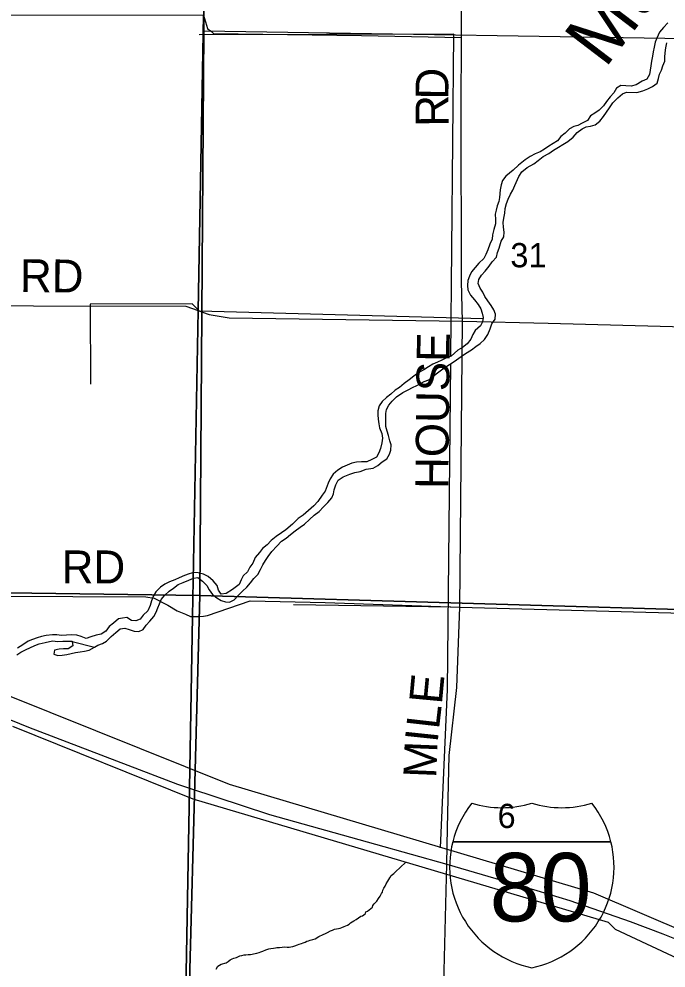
# Model space of a CAD drawing. Extents: x 1588073 to 2013523, y 1090242 to 1357120.
# Drawn here: x 1779612 to 1785512, y 1246602 to 1255259 of the extents above; entities that cross this region are included whole.
import ezdxf

# ---------------------------------------------------------------- set-up
doc = ezdxf.new("R2010")
doc.units = 0
for name, color, linetype in [('GM_X_County_Road', 7, 'Continuous'), ('GM_X_County_Road_Text', 7, 'Continuous'), ('GM_X_Interstate_Location', 7, 'Continuous'), ('GM_X_Interstate_Route', 7, 'Continuous'), ('GM_X_Interstate_Shield', 7, 'Continuous'), ('GM_X_Major_River', 7, 'Continuous'), ('GM_X_Major_River_Text', 7, 'Continuous'), ('GM_X_Minor_River', 7, 'Continuous'), ('GM_X_Section', 7, 'Continuous'), ('GM_X_Section_Text', 7, 'Continuous'), ('GM_X_Township', 7, 'Continuous'), ('GM_X_Township_Road', 7, 'Continuous'), ('GM_X_Township_Road_Text', 7, 'Continuous')]:
    doc.layers.add(name, color=color, linetype=linetype)

msp = doc.modelspace()

# ---------------------------------------------------------------- linework, layer by layer
at = {"layer": 'GM_X_County_Road'}
for points in [[(1783630.9, 1249895), (1783656.7, 1252504.2), (1783646.4, 1252864), (1783643.5, 1254434.9), (1783648, 1255089.7), (1783649.9, 1257709.3), (1783657.7, 1260404.7)], [(1770730.5, 1255350.2), (1776023.4, 1255304.1), (1781293.1, 1255294.3), (1781331.2, 1255171.2), (1781352.5, 1255154.6), (1781353.5, 1255153.9)], [(1781353.5, 1255153.9), (1781386.7, 1255128.2), (1782733.9, 1255109.7), (1783648, 1255089.7)], [(1783454.6, 1244777.1), (1783483.6, 1246333.5), (1783512.5, 1247549.2), (1783520.4, 1247879.8), (1783535, 1248540.5), (1783603.1, 1249160.2), (1783630.9, 1249895)]]:
    msp.add_lwpolyline(points, dxfattribs=at)
at = {"layer": 'GM_X_Interstate_Route'}
msp.add_lwpolyline([(1775912, 1250336.4), (1775995.2, 1250304.9), (1776044.4, 1250282.7), (1776140.2, 1250245.5), (1776189.4, 1250223.2), (1776287.9, 1250186), (1776876, 1249948.1), (1776925.3, 1249925.8), (1779696.8, 1248797.8), (1781057.5, 1248278.5), (1781165.4, 1248243.1), (1781896.6, 1248003), (1782863.3, 1247733.2), (1783512.5, 1247549.2), (1784333.9, 1247310.2), (1784635, 1247216.8), (1785185.2, 1247026.8), (1785483.5, 1246915.2), (1785970.6, 1246718.4)], dxfattribs=at)
at = {"layer": 'GM_X_Interstate_Shield'}
for p, q in [((1783567.1, 1247753.6), (1785009.9, 1247753.6)), ((1785009.9, 1247753.6), (1783567.1, 1247753.6)), ((1785009.9, 1247753.6), (1783567.1, 1247753.6))]:
    msp.add_line(p, q, dxfattribs=at)
for centre, start, end in [((1784476, 1247523.7), 141.66896, 165.80665), ((1784014.5, 1249001.7), 253.00908, 286.99093), ((1784562.4, 1249001.7), 253.00908, 286.99093), ((1784101, 1247523.7), 14.19335, 38.33104), ((1784476, 1247523.7), 165.80665, 258.46304), ((1784101, 1247523.7), 281.53696, 14.19335)]:
    msp.add_arc(centre, 937.5, start, end, dxfattribs=at)
at = {"layer": 'GM_X_Major_River'}
msp.add_line((1780096.7, 1249580.5), (1780300.8, 1249529.6), dxfattribs=at)
for points in [[(1785529.6, 1255224.5), (1785488.5, 1255181.5), (1785453.4, 1255140.2), (1785427.9, 1255084.7), (1785412.9, 1255047), (1785403.7, 1255001.1), (1785394.6, 1254959.2), (1785389.6, 1254921.2), (1785380.4, 1254873.3), (1785373.3, 1254833.4), (1785368.2, 1254791.4), (1785361.2, 1254753.4), (1785338.1, 1254711.9), (1785295.6, 1254690.9), (1785238.7, 1254658.3), (1785194.4, 1254645.4), (1785146.5, 1254650.6), (1785100.5, 1254651.8), (1785059.9, 1254628.8), (1785036.8, 1254587.2), (1785003.8, 1254550), (1784968.7, 1254506.7), (1784941.6, 1254467.3), (1784902.6, 1254428.2), (1784863.9, 1254401.1)], [(1784910, 1254327.7), (1784943.1, 1254371), (1784968.1, 1254410.5), (1784997.2, 1254449.8), (1785026.3, 1254493.2), (1785073.6, 1254540.2), (1785114.6, 1254577.2), (1785153, 1254592.3), (1785246.9, 1254589.9), (1785299.3, 1254604.6), (1785345.8, 1254621.4), (1785388.3, 1254642.4), (1785431.2, 1254675.4), (1785444.3, 1254717.2), (1785453.3, 1254755.1), (1785472.3, 1254792.7), (1785483.3, 1254832.6), (1785502.4, 1254874.2), (1785501.4, 1254912.3), (1785504.4, 1254950.4), (1785509.6, 1254996.4), (1785518.8, 1255042.3)], [(1784863.9, 1254401.1), (1784823.2, 1254376.1), (1784796.1, 1254332.6), (1784747.4, 1254307.8), (1784708.9, 1254288.7), (1784670.6, 1254277.7), (1784632.1, 1254258.6), (1784593, 1254217.5), (1784552.2, 1254186.4), (1784523.2, 1254149.1), (1784484.5, 1254124), (1784443.8, 1254098.9), (1784403.1, 1254071.9), (1784364.5, 1254048.8), (1784320, 1254029.9), (1784273.3, 1254005), (1784226.5, 1253974.1), (1784167.2, 1253925.5), (1784118, 1253880.6), (1784052.6, 1253826.1), (1784019.6, 1253786.8), (1784008.5, 1253745), (1783999.3, 1253701.1), (1783993.5, 1253631), (1783988.5, 1253593.1), (1783971.5, 1253555.4), (1783962.4, 1253515.5), (1783955.4, 1253477.6), (1783956.2, 1253429.4), (1783957.1, 1253389.2), (1783941.8, 1253339.5), (1783930.6, 1253291.6), (1783925.5, 1253249.6), (1783906.3, 1253204), (1783886.9, 1253152.3), (1783869.8, 1253110.7), (1783850.8, 1253073), (1783805.7, 1253032.1), (1783770.7, 1252992.8), (1783737.6, 1252951.6), (1783720.6, 1252913.9), (1783703.6, 1252874.2), (1783700.4, 1252828.1), (1783705.3, 1252787.9), (1783730, 1252739.1), (1783764.9, 1252696.1), (1783799.9, 1252655.1), (1783824.8, 1252614.3), (1783835.8, 1252575.9), (1783844.7, 1252535.6), (1783839.7, 1252497.6), (1783820.8, 1252460), (1783771.7, 1252419.1), (1783750.7, 1252381.5), (1783731.5, 1252337.9), (1783698.4, 1252296.6), (1783655.6, 1252263.6), (1783612.9, 1252238.6), (1783551.5, 1252184), (1783511, 1252167), (1783468.5, 1252148.1), (1783428, 1252129), (1783385.5, 1252110.1), (1783346.9, 1252087), (1783302.2, 1252060), (1783259.4, 1252033.1), (1783212.6, 1252002.1), (1783169.7, 1251969.1), (1783124.8, 1251934.2), (1783081.8, 1251897.2), (1783043.2, 1251872.1), (1783002.2, 1251837), (1782963.5, 1251807.9), (1782924.5, 1251770.8), (1782897.4, 1251729.4), (1782884.2, 1251685.6), (1782883.2, 1251647.5), (1782886.2, 1251607.3), (1782893.1, 1251567), (1782900.1, 1251528.7), (1782920.8, 1251478), (1782925.7, 1251435.8), (1782920.6, 1251393.8), (1782907.2, 1251340), (1782894.2, 1251302.2), (1782871.1, 1251260.7), (1782828.5, 1251239.7), (1782784, 1251220.8), (1782734, 1251220), (1782689.9, 1251217.2), (1782645.6, 1251206.3), (1782560.7, 1251172.3), (1782517.9, 1251143.3), (1782477, 1251106.3), (1782449.9, 1251064.8), (1782430.8, 1251025.2), (1782402.9, 1250951.7), (1782375.9, 1250914.3), (1782336.4, 1250859.1), (1782299.4, 1250817.9), (1782252.3, 1250777)], [(1782303.1, 1250731.6), (1782348, 1250766.6), (1782387.1, 1250807.7), (1782428.2, 1250848.7), (1782463.3, 1250890), (1782480.3, 1250927.6), (1782487.3, 1250965.6), (1782500.4, 1251009.4), (1782523.5, 1251050.9), (1782568.3, 1251081.9), (1782629.1, 1251108.4), (1782673.4, 1251121.3), (1782723.7, 1251132.1), (1782776.2, 1251152.8), (1782842.5, 1251161.1), (1782885.2, 1251186.1), (1782924, 1251219.2), (1782964.8, 1251248.2), (1782991.9, 1251289.7), (1783002.9, 1251327.5), (1783006.1, 1251373.6), (1782993.1, 1251412), (1782980.4, 1251460.5), (1782969.4, 1251498.9), (1782958.5, 1251541.3), (1782957.6, 1251583.4), (1782956.6, 1251621.6), (1782957.6, 1251659.6), (1782964.6, 1251697.6), (1782985.6, 1251735.1), (1783014.6, 1251774.5), (1783053.6, 1251813.6), (1783110.7, 1251852.3), (1783161.3, 1251875.1), (1783199.9, 1251898.2), (1783238.4, 1251917.2), (1783307.3, 1251951.6), (1783347.8, 1251968.6), (1783386.5, 1251997.7), (1783427.5, 1252032.8), (1783466.2, 1252059.8), (1783513.1, 1252092.7), (1783561.9, 1252123.6), (1783602.6, 1252150.6), (1783643.4, 1252181.7), (1783684.1, 1252208.7), (1783739, 1252241.4), (1783777.8, 1252270.5), (1783816.5, 1252297.6), (1783855.5, 1252334.7), (1783886.7, 1252380.1), (1783910, 1252431.6), (1783925.2, 1252477.4), (1783954.4, 1252520.7), (1783957.6, 1252566.8), (1783940.7, 1252607.4), (1783917.7, 1252646.1), (1783886.7, 1252687), (1783859.8, 1252727.8), (1783840.8, 1252766.4), (1783817.8, 1252805.1), (1783798.8, 1252845.7), (1783805.8, 1252883.6), (1783830.8, 1252921.1), (1783861.8, 1252958.4), (1783899, 1253003.6), (1783928.1, 1253045), (1783965.2, 1253086.1), (1783976.3, 1253130), (1783989.3, 1253167.8), (1784009, 1253231.5), (1784034.1, 1253272.9), (1784035.2, 1253315.1), (1784030.4, 1253359.3), (1784027.5, 1253401.5), (1784032.6, 1253443.5), (1784041.7, 1253487.4), (1784044.8, 1253529.4), (1784056, 1253575.3), (1784073.1, 1253617), (1784094.3, 1253660.6), (1784115.3, 1253698.1), (1784134.4, 1253739.8), (1784168.6, 1253823.1), (1784197.6, 1253864.5), (1784246.7, 1253905.4), (1784305.6, 1253938), (1784346.4, 1253967), (1784391.3, 1254004), (1784442.1, 1254032.8), (1784486.9, 1254063.7), (1784531.6, 1254088.7), (1784572.3, 1254113.7), (1784617, 1254140.6), (1784664.1, 1254181.6), (1784703.2, 1254222.7), (1784746.1, 1254257.7), (1784784.5, 1254274.8), (1784822.7, 1254281.8), (1784865, 1254292.8), (1784910, 1254327.7)], [(1782252.3, 1250777), (1782203.1, 1250732.1), (1782158.3, 1250701.2), (1782107, 1250652.4), (1782043.6, 1250599.8), (1782004.8, 1250570.7), (1781958, 1250539.8), (1781911, 1250500.9), (1781873.9, 1250461.8), (1781833, 1250428.7), (1781804.1, 1250391.3), (1781764.9, 1250346.2), (1781743.6, 1250296.6), (1781716.5, 1250257.2), (1781695.5, 1250217.6), (1781654.5, 1250180.5), (1781637.5, 1250142.8), (1781618.4, 1250101.2), (1781559.2, 1250054.6), (1781500.2, 1250018), (1781454, 1250011.1), (1781431, 1250049.8), (1781418.1, 1250092.3), (1781381.3, 1250135.4), (1781336.3, 1250174.6), (1781294.8, 1250193.7), (1781245.1, 1250207.1), (1781207.2, 1250210), (1781162.9, 1250199.1), (1781120.4, 1250182.2), (1781071.9, 1250161.3), (1781031.3, 1250142.3), (1780982.8, 1250123.5), (1780942.3, 1250102.5), (1780901.6, 1250075.4), (1780858.5, 1250034.4), (1780837.5, 1249996.8), (1780820.3, 1249951.1), (1780809.2, 1249909.3), (1780785.9, 1249861.7), (1780742.9, 1249820.7), (1780715.9, 1249783.3), (1780677.5, 1249768.2), (1780637.5, 1249771.3), (1780594.2, 1249798.4), (1780556.1, 1249793.4), (1780517.9, 1249786.4), (1780474.9, 1249747.3), (1780434.1, 1249718.3), (1780404.9, 1249674.9), (1780362.2, 1249647.9), (1780315.9, 1249637.1), (1780267.6, 1249624.3), (1780223.2, 1249609.3), (1780179.6, 1249626.5), (1780140, 1249639.6), (1780088, 1249642.9), (1780043.9, 1249638), (1779999.8, 1249635.1), (1779958, 1249642.2), (1779915.9, 1249641.3), (1779859.8, 1249636.7), (1779815.5, 1249625.8), (1779777.2, 1249612.8), (1779734.8, 1249597.8), (1779696.4, 1249582.7), (1779647.5, 1249549.9), (1779598.7, 1249521)], [(1780300.8, 1249529.6), (1780331.6, 1249546.4), (1780372, 1249561.4), (1780410.6, 1249584.5), (1780451.7, 1249625.6), (1780494.6, 1249662.6), (1780535.5, 1249695.6), (1780577.7, 1249702.6), (1780617.4, 1249689.5), (1780661, 1249674.4), (1780704.9, 1249671.2), (1780743.4, 1249690.3), (1780772.5, 1249729.7), (1780805.5, 1249766.9), (1780842.5, 1249808.1), (1780863.6, 1249847.7), (1780876.6, 1249887.5), (1780891.6, 1249925.2), (1780908.6, 1249962.9), (1780941.7, 1250002.2), (1780980.7, 1250041.3), (1781019.4, 1250066.4), (1781064.2, 1250099.3), (1781108.7, 1250118.3), (1781161.3, 1250141), (1781203.8, 1250157.9), (1781242, 1250165), (1781285.1, 1250129.8), (1781324.1, 1250092.7), (1781347.1, 1250052), (1781376, 1250009.1), (1781415.1, 1249978), (1781456.6, 1249954.9), (1781494.2, 1249941.9), (1781532.2, 1249940.9), (1781572.8, 1249961.9), (1781613.8, 1250003), (1781650.8, 1250040.2), (1781689.8, 1250077.3), (1781722.8, 1250116.6), (1781753.8, 1250153.9), (1781788.9, 1250193.1), (1781814, 1250236.6), (1781835.2, 1250280.2), (1781858.2, 1250319.7), (1781885.2, 1250357.1), (1781918.3, 1250400.4), (1781963.6, 1250449.4), (1782004.9, 1250496.5), (1782047.6, 1250523.5), (1782088.5, 1250556.6), (1782131.3, 1250589.6), (1782176.2, 1250622.5), (1782214.9, 1250649.6), (1782262.1, 1250692.5), (1782303.1, 1250731.6)], [(1779591.1, 1249459), (1779629.8, 1249484.1), (1779670.3, 1249505.2), (1779755.4, 1249545.1), (1779795.8, 1249560.1), (1779850.1, 1249572.8), (1779916.5, 1249587.1), (1779964.4, 1249581.9), (1780010.5, 1249584.7), (1780096.5, 1249582.5), (1780096.7, 1249580.5)], [(1780096.7, 1249580.5), (1780101.4, 1249542.3), (1780060.6, 1249513.2), (1780016.7, 1249514.3), (1779976.6, 1249511.4), (1779934.3, 1249502.4), (1779929.3, 1249464.4), (1779967, 1249453.4), (1780005.1, 1249456.5), (1780049.3, 1249461.3), (1780087.5, 1249470.4), (1780127.8, 1249481.4), (1780170, 1249486.3), (1780210.1, 1249493.3), (1780252.4, 1249502.3), (1780300.8, 1249529.6)]]:
    msp.add_lwpolyline(points, dxfattribs=at)
at = {"layer": 'GM_X_Minor_River'}
for p, q in [((1783578, 1255119.6), (1781254.3, 1255116.3)), ((1783549.6, 1252183.3), (1783578, 1255119.6)), ((1783578, 1255119.6), (1783578, 1255119.6)), ((1781191.2, 1252659.7), (1780261.8, 1252658.4)), ((1780261.8, 1252658.4), (1780261.8, 1252658.4)), ((1780261.8, 1252658.4), (1780262.7, 1251928.1)), ((1781257.7, 1252593.4), (1781191.2, 1252659.7)), ((1781191.2, 1252659.7), (1781191.2, 1252659.7)), ((1781257.7, 1252593.4), (1781257.7, 1252593.4)), ((1783843.2, 1252523.8), (1781257.7, 1252593.4)), ((1783519.7, 1249144), (1783548.7, 1252115.3)), ((1783548.7, 1249894.4), (1782113.9, 1249916)), ((1779491.4, 1249096.8), (1781529.2, 1248278.1)), ((1783455.9, 1247696.9), (1783519.7, 1249144)), ((1783519.7, 1249144), (1783519.7, 1249144)), ((1779552.6, 1248806.9), (1781197.4, 1248144.8)), ((1781529.2, 1248278.1), (1781529.2, 1248278.1)), ((1781529.2, 1248278.1), (1784850.1, 1247286.8)), ((1781197.4, 1248144.8), (1781197.4, 1248144.8)), ((1781197.4, 1248144.8), (1784983.2, 1247021.4)), ((1784850.1, 1247286.8), (1784850.1, 1247286.8)), ((1784850.1, 1247286.8), (1786710.1, 1246492.6)), ((1784983.2, 1247021.4), (1785049.7, 1246955.1)), ((1785049.7, 1246955.1), (1787308.5, 1245895.9))]:
    msp.add_line(p, q, dxfattribs=at)
for points in [[(1782575.8, 1246980.9), (1782607.8, 1246993), (1782621.8, 1247001.1), (1782635.7, 1247015.1), (1782663.7, 1247031.3), (1782685.7, 1247045.4), (1782707.7, 1247059.5), (1782729.6, 1247073.6), (1782743.6, 1247077.7), (1782757.6, 1247087.7), (1782771.6, 1247099.8), (1782773.5, 1247113.9), (1782789.5, 1247119.9), (1782805.5, 1247134), (1782835.5, 1247158.2), (1782837.4, 1247172.2), (1782851.4, 1247186.3), (1782875.3, 1247212.5), (1782891.3, 1247236.6), (1782905.2, 1247256.7), (1782917.2, 1247280.8), (1782925.2, 1247294.9), (1782931.1, 1247310.9), (1782939.1, 1247331), (1782951, 1247349.1), (1782961, 1247371.2), (1782974.9, 1247395.3), (1782982.9, 1247409.4), (1782992.8, 1247425.4), (1783004.8, 1247445.6), (1783028.8, 1247465.7), (1783044.7, 1247479.8), (1783135.6, 1247564.1)], [(1781410.2, 1246590.1), (1781424.2, 1246620.2), (1781456.1, 1246638.4), (1781500.1, 1246650.6), (1781518.1, 1246662.6), (1781536.1, 1246676.8), (1781556.1, 1246686.8), (1781572.1, 1246692.9), (1781594.1, 1246699), (1781608, 1246703), (1781626, 1246713.1), (1781644, 1246717.2), (1781666, 1246721.3), (1781680, 1246723.3), (1781702, 1246725.4), (1781722, 1246725.5), (1781766, 1246733.6), (1781782, 1246737.7), (1781802, 1246743.8), (1781816, 1246749.8), (1781834, 1246755.9), (1781862, 1246768), (1781890, 1246778.1), (1781908, 1246780.2), (1781932, 1246784.3), (1781950, 1246786.3), (1781964, 1246788.4), (1781986, 1246790.5), (1782012, 1246792.6), (1782032, 1246794.6), (1782056, 1246792.7), (1782074, 1246792.8), (1782092, 1246794.8), (1782108, 1246798.9), (1782128, 1246804.9), (1782150, 1246813), (1782168, 1246819.1), (1782188, 1246825.2), (1782202, 1246831.3), (1782222, 1246839.3), (1782238, 1246847.4), (1782252, 1246851.5), (1782266, 1246857.5), (1782292, 1246863.6), (1782312, 1246869.7), (1782345.9, 1246889.9), (1782385.9, 1246908.1), (1782407.9, 1246918.1), (1782423.9, 1246926.2), (1782451.8, 1246942.4), (1782469.8, 1246948.4), (1782489.8, 1246956.5), (1782505.8, 1246958.6), (1782525.8, 1246962.6), (1782541.8, 1246966.7), (1782555.8, 1246970.8), (1782575.8, 1246980.9)]]:
    msp.add_lwpolyline(points, dxfattribs=at)
at = {"layer": 'GM_X_Section'}
for points in [[(1776016.9, 1255359.6), (1781295.9, 1255341.7), (1781296.5, 1255151.6), (1781261.5, 1250000.7), (1776000.9, 1250072.6)], [(1781296.5, 1255151.6), (1786266.9, 1255071.8), (1786253.4, 1249852.8), (1781261.5, 1250000.7)], [(1781261.5, 1250000.7), (1781124.6, 1244880.7), (1781123.2, 1244700.6), (1775823, 1244552.7), (1776000.9, 1250072.6)], [(1786253.4, 1249852.8), (1786110.3, 1244724.8), (1781124.6, 1244880.7), (1781261.5, 1250000.7)]]:
    msp.add_lwpolyline(points, close=True, dxfattribs=at)
at = {"layer": 'GM_X_Township'}
for points in [[(1786336.9, 1260386.3), (1783657.7, 1260404.7), (1783297.9, 1260406), (1782450.2, 1260413.4), (1781290.9, 1260418.2), (1781295.9, 1257972.1), (1781293.6, 1257698.9), (1781293.1, 1255294.3), (1781244.3, 1252600.3), (1781193.8, 1249809.6), (1781165.4, 1248243.1), (1781104.5, 1244875.1), (1781374.5, 1244858.9), (1783454.6, 1244777.1), (1789714, 1244599.1)], [(1781104.5, 1244875.1), (1781165.4, 1248243.1), (1781193.8, 1249809.6), (1781244.3, 1252600.3), (1781293.1, 1255294.3)]]:
    msp.add_lwpolyline(points, dxfattribs=at)
at = {"layer": 'GM_X_Township_Road'}
for points in [[(1776008.7, 1252685.8), (1779744.6, 1252644), (1781132.2, 1252641), (1781244.3, 1252600.3), (1781284.6, 1252585.6)], [(1781284.6, 1252585.6), (1781286, 1252585.1), (1781345.6, 1252563.4), (1781529.5, 1252532.5), (1783656.7, 1252504.2)], [(1783656.7, 1252504.2), (1784437.6, 1252483.6), (1784437.6, 1252483.6)], [(1784437.6, 1252483.6), (1787613.4, 1252399.8)], [(1779433.4, 1249993), (1780766.8, 1249986.8), (1780842.9, 1249975.6), (1780968.2, 1249911.4), (1781053.6, 1249859.9), (1781129.3, 1249828.6), (1781129.3, 1249828.6)], [(1781129.3, 1249828.6), (1781177.1, 1249809.8), (1781193.8, 1249809.6), (1781252.9, 1249808.9), (1781294.6, 1249811.2), (1781331.6, 1249817.5), (1781720.8, 1249952.2), (1782404.3, 1249935.8), (1783630.9, 1249895)], [(1783630.9, 1249895), (1787593.6, 1249786.5), (1787583.6, 1249773.8), (1789635.8, 1249717.3), (1791319.7, 1249685.6), (1792875.8, 1249684), (1794188.9, 1249670.2)]]:
    msp.add_lwpolyline(points, dxfattribs=at)

# ---------------------------------------------------------------- texts
at = {"layer": 'GM_X_County_Road_Text'}
for s, rotation, p in [('D', 89.39529, (1783527.5, 1254522.8)), ('R', 90.68304, (1783530.5, 1254278.2)), ('HOUSE', 89.38206, (1783525.9, 1250971)), ('E', 84.64387, (1783467.4, 1249002.2)), ('L', 83.54953, (1783441.6, 1248773.1)), ('I', 83.96239, (1783428.7, 1248651.1)), ('M', 87.68671, (1783415.9, 1248330.9))]:
    msp.add_text(s, height=300, rotation=rotation, dxfattribs=at).set_placement(p)
at = {"layer": 'GM_X_Interstate_Location'}
for s in ['-', '.', ',']:
    msp.add_text(s, height=1, dxfattribs=at).set_placement((1784288.3, 1247354.7))
msp.add_text('80', height=1, rotation=0.00001, dxfattribs=at).set_placement((1784084.1, 1247147.7))
at = {"layer": 'GM_X_Interstate_Shield'}
msp.add_text('80', height=625, dxfattribs=at).set_placement((1783903.3, 1247027))
at = {"layer": 'GM_X_Major_River_Text'}
msp.add_text('Muddy', height=500.32, rotation=52.70075, dxfattribs=at).set_placement((1784956.9, 1254801.4))
at = {"layer": 'GM_X_Section_Text'}
for s, p in [('31', (1784092.9, 1252994.1)), ('6', (1783976.3, 1247879.1))]:
    msp.add_text(s, height=221, rotation=0.00001, dxfattribs=at).set_placement(p)
at = {"layer": 'GM_X_Township_Road_Text'}
for rotation, p in [(359.51976, (1779619.6, 1252768.4)), (0.00001, (1780000.9, 1250110.9))]:
    msp.add_text('RD', height=300, rotation=rotation, dxfattribs=at).set_placement(p)

doc.saveas('drawing.dxf')
